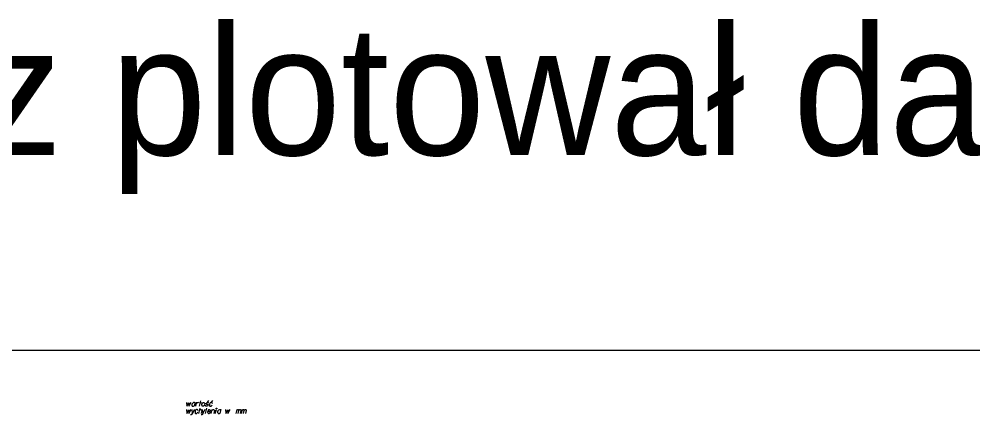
# Model space of a CAD drawing. Extents: x 138 to 264, y -75 to 121.
# Drawn here: x 167.2 to 196.83, y 108.2 to 120.63 of the extents above; entities that cross this region are included whole.
import ezdxf

# ---------------------------------------------------------------- set-up
doc = ezdxf.new("R2010")
doc.units = 0
for name, color, linetype in [('15 listopad 2008', 7, 'Continuous'), ('Default', 7, 'Continuous'), ('Standart wykresów', 7, 'Continuous')]:
    doc.layers.add(name, color=color, linetype=linetype)

msp = doc.modelspace()

# ---------------------------------------------------------------- linework, layer by layer
at = {"layer": '15 listopad 2008'}
msp.add_lwpolyline([(139.203, 110.337), (257.14, 110.337), (257.14, 47.785), (139.203, 47.785)], close=True, dxfattribs=at)
at = {"layer": 'Standart wykresów'}
for points in [[(172.802, 108.591), (172.845, 108.757)], [(173.089, 108.769), (173.057, 108.732)], [(173.206, 108.768), (173.173, 108.731)], [(172.397, 108.487), (172.408, 108.368), (172.471, 108.477), (172.472, 108.368), (172.541, 108.49)], [(172.399, 108.71), (172.409, 108.591), (172.472, 108.7), (172.473, 108.591), (172.543, 108.713)], [(172.647, 108.49), (172.581, 108.368), (172.56, 108.333), (172.554, 108.33), (172.548, 108.328), (172.535, 108.325), (172.53, 108.325)], [(172.564, 108.489), (172.581, 108.368)], [(172.663, 108.701), (172.654, 108.707), (172.632, 108.707), (172.618, 108.705), (172.595, 108.692), (172.575, 108.668), (172.566, 108.643), (172.565, 108.63), (172.566, 108.62), (172.57, 108.611), (172.578, 108.6), (172.587, 108.594), (172.601, 108.591), (172.612, 108.592), (172.622, 108.594), (172.637, 108.601)], [(172.666, 108.711), (172.634, 108.591)], [(172.759, 108.453), (172.757, 108.469), (172.751, 108.48), (172.743, 108.485), (172.727, 108.487), (172.713, 108.487), (172.694, 108.476), (172.68, 108.456), (172.67, 108.436), (172.666, 108.422), (172.666, 108.4), (172.667, 108.392), (172.672, 108.382), (172.684, 108.371), (172.697, 108.368), (172.711, 108.37), (172.719, 108.372), (172.736, 108.384), (172.749, 108.406)], [(172.688, 108.591), (172.721, 108.715)], [(172.713, 108.685), (172.719, 108.69), (172.734, 108.701), (172.749, 108.707), (172.761, 108.711), (172.779, 108.715)], [(172.781, 108.368), (172.824, 108.535)], [(172.802, 108.711), (172.864, 108.711)], [(172.806, 108.464), (172.81, 108.469), (172.815, 108.477), (172.819, 108.481), (172.821, 108.484), (172.825, 108.486), (172.829, 108.487), (172.833, 108.489), (172.837, 108.49), (172.846, 108.49), (172.853, 108.489), (172.861, 108.486), (172.866, 108.484), (172.87, 108.48), (172.874, 108.474), (172.876, 108.47), (172.878, 108.468), (172.88, 108.463), (172.88, 108.459), (172.855, 108.368)], [(172.974, 108.49), (172.908, 108.368), (172.887, 108.333), (172.882, 108.33), (172.875, 108.328), (172.862, 108.325), (172.857, 108.325)], [(172.934, 108.711), (172.943, 108.711), (172.953, 108.706), (172.964, 108.692), (172.965, 108.685), (172.966, 108.679), (172.966, 108.673), (172.966, 108.654), (172.963, 108.641), (172.956, 108.625), (172.948, 108.612), (172.935, 108.6), (172.923, 108.591), (172.904, 108.591), (172.896, 108.594), (172.888, 108.6), (172.884, 108.607), (172.879, 108.622), (172.879, 108.646), (172.881, 108.654), (172.887, 108.671), (172.892, 108.68), (172.894, 108.685), (172.908, 108.7), (172.921, 108.707), (172.934, 108.711)], [(172.891, 108.489), (172.908, 108.368)], [(173.089, 108.692), (173.086, 108.701), (173.076, 108.707), (173.069, 108.71), (173.057, 108.711), (173.046, 108.71), (173.031, 108.702), (173.02, 108.692), (173.016, 108.683), (173.015, 108.672), (173.017, 108.666), (173.023, 108.662), (173.025, 108.66), (173.033, 108.658), (173.042, 108.656), (173.055, 108.654), (173.063, 108.651), (173.07, 108.643), (173.072, 108.634), (173.071, 108.622), (173.066, 108.612), (173.055, 108.6), (173.046, 108.595), (173.036, 108.592), (173.023, 108.591), (173.007, 108.592), (172.997, 108.597), (172.991, 108.604), (172.989, 108.613), (172.989, 108.622), (172.993, 108.63)], [(172.993, 108.368), (173.036, 108.535)], [(173.062, 108.438), (173.146, 108.438), (173.147, 108.451), (173.145, 108.463), (173.139, 108.474), (173.124, 108.486), (173.111, 108.487), (173.1, 108.485), (173.086, 108.477), (173.077, 108.468), (173.069, 108.453), (173.063, 108.443), (173.058, 108.421), (173.058, 108.406), (173.06, 108.395), (173.063, 108.384), (173.079, 108.37), (173.09, 108.368), (173.1, 108.37), (173.101, 108.37), (173.118, 108.378), (173.128, 108.387), (173.131, 108.393), (173.133, 108.395), (173.139, 108.406)], [(173.205, 108.676), (173.203, 108.692), (173.197, 108.702), (173.189, 108.707), (173.173, 108.71), (173.159, 108.71), (173.14, 108.698), (173.126, 108.679), (173.116, 108.659), (173.112, 108.645), (173.112, 108.622), (173.113, 108.614), (173.118, 108.604), (173.13, 108.594), (173.143, 108.591), (173.157, 108.592), (173.165, 108.595), (173.182, 108.607), (173.195, 108.629)], [(173.169, 108.368), (173.202, 108.489)], [(173.194, 108.46), (173.198, 108.467), (173.203, 108.474), (173.207, 108.478), (173.213, 108.484), (173.218, 108.486), (173.224, 108.489), (173.231, 108.49), (173.236, 108.49), (173.243, 108.489), (173.248, 108.486), (173.253, 108.484), (173.258, 108.48), (173.264, 108.474), (173.266, 108.47), (173.269, 108.465), (173.271, 108.459), (173.248, 108.368)], [(173.294, 108.368), (173.328, 108.495)], [(173.33, 108.535), (173.337, 108.535), (173.341, 108.532), (173.345, 108.527), (173.345, 108.52), (173.341, 108.515), (173.337, 108.512), (173.33, 108.512), (173.326, 108.515), (173.322, 108.52), (173.322, 108.527), (173.326, 108.532), (173.33, 108.535)], [(173.465, 108.478), (173.456, 108.485), (173.434, 108.485), (173.421, 108.482), (173.397, 108.469), (173.377, 108.446), (173.368, 108.421), (173.367, 108.408), (173.368, 108.397), (173.372, 108.388), (173.38, 108.378), (173.389, 108.371), (173.404, 108.368), (173.414, 108.37), (173.425, 108.371), (173.439, 108.379)], [(173.468, 108.489), (173.436, 108.368)], [(173.613, 108.487), (173.623, 108.368), (173.686, 108.477), (173.688, 108.368), (173.757, 108.49)], [(173.945, 108.368), (173.975, 108.487)], [(173.968, 108.456), (173.974, 108.47), (173.981, 108.478), (173.989, 108.484), (173.996, 108.487), (174.002, 108.49), (174.009, 108.49), (174.012, 108.489), (174.017, 108.484), (174.023, 108.477), (174.026, 108.465), (174.028, 108.459), (174.034, 108.47), (174.042, 108.478), (174.05, 108.484), (174.058, 108.487), (174.064, 108.49), (174.071, 108.49), (174.076, 108.489), (174.08, 108.484), (174.084, 108.477), (174.088, 108.465), (174.089, 108.459), (174.067, 108.368)], [(174.006, 108.368), (174.028, 108.459)], [(174.111, 108.368), (174.142, 108.487)], [(174.134, 108.456), (174.14, 108.47), (174.147, 108.478), (174.155, 108.484), (174.163, 108.487), (174.168, 108.49), (174.176, 108.49), (174.178, 108.489), (174.183, 108.484), (174.189, 108.477), (174.193, 108.465), (174.194, 108.459), (174.2, 108.47), (174.208, 108.478), (174.216, 108.484), (174.224, 108.487), (174.231, 108.49), (174.237, 108.49), (174.242, 108.489), (174.246, 108.484), (174.25, 108.477), (174.254, 108.465), (174.255, 108.459), (174.233, 108.368)], [(174.172, 108.368), (174.194, 108.459)]]:
    msp.add_lwpolyline(points, dxfattribs=at)

# ---------------------------------------------------------------- texts
at = {"layer": 'Default'}
msp.add_text('Jak będziesz plotował daj skalę wydruku 0.1', height=4.01714, dxfattribs=at).set_placement((137.489, 116.397))

doc.saveas('drawing.dxf')
